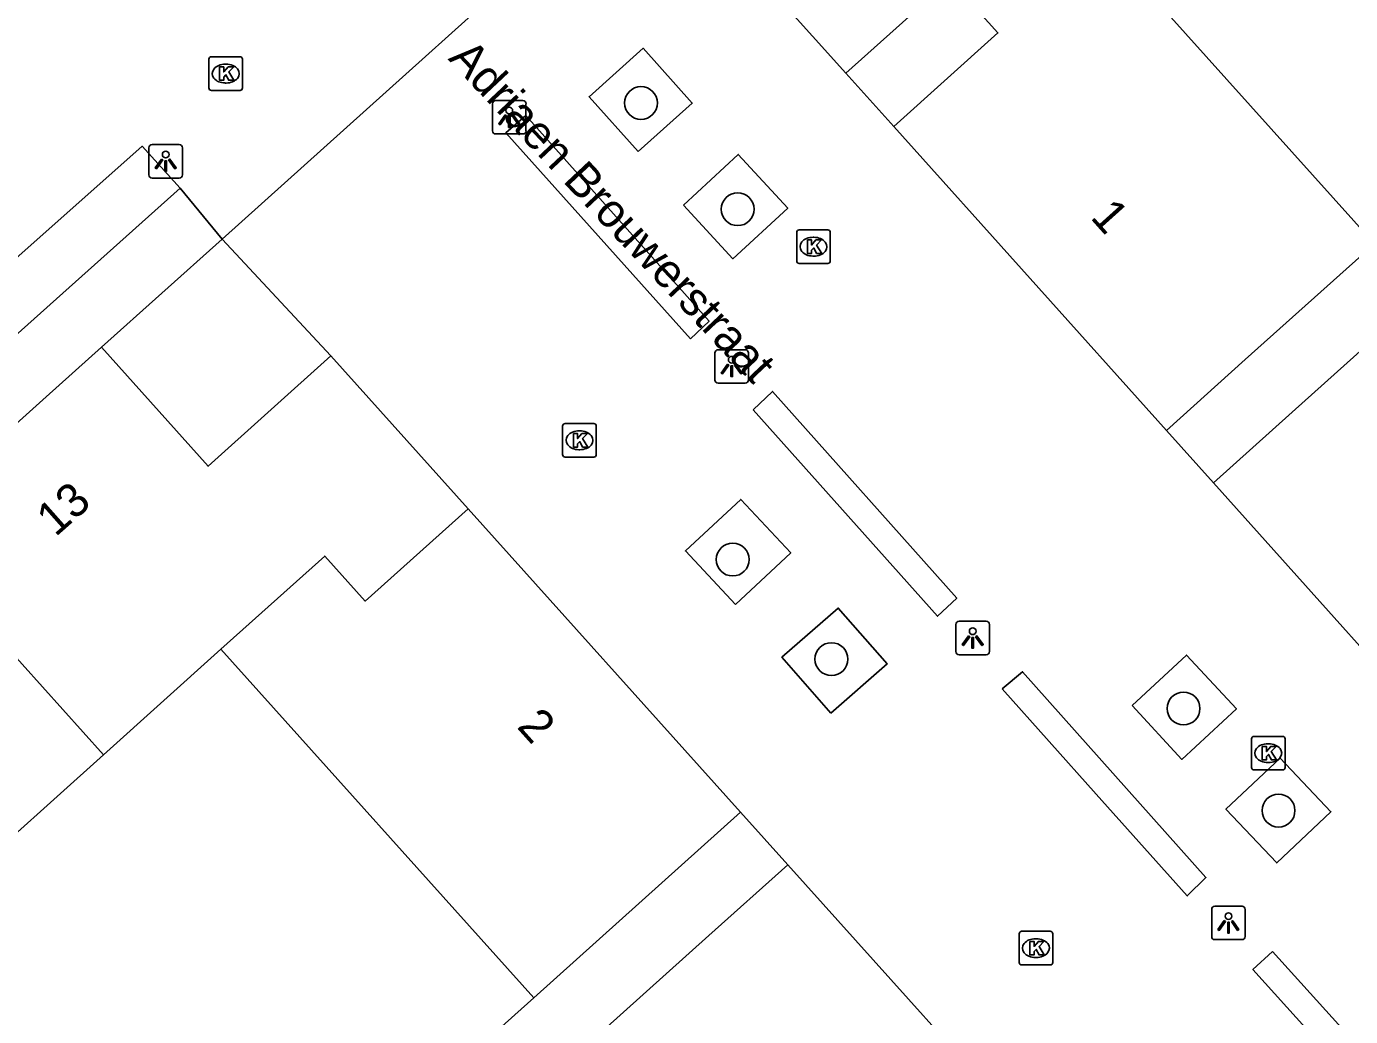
# Model space of a CAD drawing. Extents: x 162172 to 163187, y 382874 to 383684.
# Drawn here: x 162874.91 to 162914.31, y 383506.06 to 383535.51 of the extents above; entities that cross this region are included whole.
import ezdxf

# ---------------------------------------------------------------- set-up
doc = ezdxf.new("R2010")
doc.units = 0
for name, color, linetype in [('IMGEO_Boom', 7, 'Continuous'), ('IMGEO_Kolk', 7, 'Continuous'), ('IMGEO_Lichtpunt', 7, 'Continuous'), ('IMGEO_Muur', 7, 'Continuous'), ('IMGEO_Openbare_ruimte_label', 7, 'Continuous'), ('IMGEO_Pand', 7, 'Continuous'), ('IMGEO_Pand_nummerreeks', 7, 'Continuous'), ('IMGEO_Rijbaan_lokaal_open', 7, 'Continuous'), ('IMGEO_Voetpad_open', 7, 'Continuous')]:
    doc.layers.add(name, color=color, linetype=linetype)

msp = doc.modelspace()

# ---------------------------------------------------------------- linework, layer by layer
at = {"layer": 'IMGEO_Boom'}
for centre in [(162893.197, 383533.23), (162896.073, 383530.07), (162895.926, 383519.649), (162898.863, 383516.686), (162909.34, 383515.217), (162912.166, 383512.18)]:
    msp.add_circle(centre, 0.489, dxfattribs=at)
at = {"layer": 'IMGEO_Kolk'}
for p, q in [((162880.34, 383533.678), (162880.34, 383534.53)), ((162880.415, 383534.604), (162881.267, 383534.604)), ((162880.828, 383534.384), (162880.853, 383534.384)), ((162881.341, 383534.53), (162881.341, 383533.678)), ((162881.267, 383533.604), (162880.415, 383533.604)), ((162880.851, 383533.824), (162880.826, 383533.824)), ((162897.829, 383528.529), (162897.829, 383529.381)), ((162897.904, 383529.455), (162898.756, 383529.455)), ((162898.317, 383529.235), (162898.342, 383529.235)), ((162898.83, 383529.381), (162898.83, 383528.529)), ((162898.756, 383528.455), (162897.904, 383528.455)), ((162898.34, 383528.675), (162898.315, 383528.675)), ((162890.941, 383523.696), (162891.793, 383523.696)), ((162890.866, 383522.77), (162890.866, 383523.622)), ((162891.354, 383523.476), (162891.379, 383523.476)), ((162891.867, 383523.622), (162891.867, 383522.77)), ((162891.377, 383522.916), (162891.352, 383522.916)), ((162891.793, 383522.696), (162890.941, 383522.696)), ((162911.36, 383513.463), (162911.36, 383514.315)), ((162911.435, 383514.389), (162912.287, 383514.389)), ((162912.361, 383514.315), (162912.361, 383513.463)), ((162911.848, 383514.169), (162911.873, 383514.169)), ((162911.871, 383513.609), (162911.846, 383513.609)), ((162912.287, 383513.389), (162911.435, 383513.389)), ((162904.448, 383507.663), (162904.448, 383508.515)), ((162904.523, 383508.589), (162905.375, 383508.589)), ((162904.936, 383508.369), (162904.961, 383508.369)), ((162905.449, 383508.515), (162905.449, 383507.663)), ((162905.375, 383507.589), (162904.523, 383507.589)), ((162904.959, 383507.809), (162904.934, 383507.809))]:
    msp.add_line(p, q, dxfattribs=at)
for points in [[(162880.34, 383533.678), (162880.34, 383534.53)], [(162880.415, 383534.604), (162881.267, 383534.604)], [(162881.341, 383534.53), (162881.341, 383533.678)], [(162880.661, 383534.304), (162880.784, 383534.304), (162880.784, 383534.153), (162880.914, 383534.304), (162881.078, 383534.304), (162880.932, 383534.153), (162881.085, 383533.904), (162880.933, 383533.904), (162880.848, 383534.068), (162880.784, 383534.001), (162880.784, 383533.904), (162880.661, 383533.904), (162880.661, 383534.304)], [(162881.267, 383533.604), (162880.415, 383533.604)], [(162897.829, 383528.529), (162897.829, 383529.381)], [(162897.904, 383529.455), (162898.756, 383529.455)], [(162898.83, 383529.381), (162898.83, 383528.529)], [(162898.15, 383529.155), (162898.273, 383529.155), (162898.273, 383529.004), (162898.403, 383529.155), (162898.567, 383529.155), (162898.421, 383529.004), (162898.574, 383528.755), (162898.422, 383528.755), (162898.337, 383528.919), (162898.273, 383528.852), (162898.273, 383528.755), (162898.15, 383528.755), (162898.15, 383529.155)], [(162898.756, 383528.455), (162897.904, 383528.455)], [(162890.941, 383523.696), (162891.793, 383523.696)], [(162890.866, 383522.77), (162890.866, 383523.622)], [(162891.187, 383523.396), (162891.31, 383523.396), (162891.31, 383523.245), (162891.44, 383523.396), (162891.604, 383523.396), (162891.458, 383523.245), (162891.611, 383522.996), (162891.459, 383522.996), (162891.374, 383523.16), (162891.31, 383523.093), (162891.31, 383522.996), (162891.187, 383522.996), (162891.187, 383523.396)], [(162891.867, 383523.622), (162891.867, 383522.77)], [(162891.793, 383522.696), (162890.941, 383522.696)], [(162911.36, 383513.463), (162911.36, 383514.315)], [(162911.435, 383514.389), (162912.287, 383514.389)], [(162912.361, 383514.315), (162912.361, 383513.463)], [(162911.681, 383514.089), (162911.804, 383514.089), (162911.804, 383513.938), (162911.934, 383514.089), (162912.098, 383514.089), (162911.952, 383513.938), (162912.105, 383513.689), (162911.953, 383513.689), (162911.868, 383513.853), (162911.804, 383513.786), (162911.804, 383513.689), (162911.681, 383513.689), (162911.681, 383514.089)], [(162912.287, 383513.389), (162911.435, 383513.389)], [(162904.448, 383507.663), (162904.448, 383508.515)], [(162904.523, 383508.589), (162905.375, 383508.589)], [(162905.449, 383508.515), (162905.449, 383507.663)], [(162904.769, 383508.289), (162904.892, 383508.289), (162904.892, 383508.138), (162905.022, 383508.289), (162905.186, 383508.289), (162905.04, 383508.138), (162905.193, 383507.889), (162905.041, 383507.889), (162904.956, 383508.053), (162904.892, 383507.986), (162904.892, 383507.889), (162904.769, 383507.889), (162904.769, 383508.289)], [(162905.375, 383507.589), (162904.523, 383507.589)]]:
    msp.add_lwpolyline(points, dxfattribs=at)
for centre, start, end in [((162880.417, 383534.528), 91.552, 178.448), ((162880.417, 383534.528), 91.552, 178.448), ((162881.265, 383534.528), 1.552, 88.448), ((162881.265, 383534.528), 1.552, 88.448), ((162880.417, 383533.68), 181.552, 268.448), ((162880.417, 383533.68), 181.552, 268.448), ((162881.265, 383533.68), 271.552, 358.448), ((162881.265, 383533.68), 271.552, 358.448), ((162897.906, 383529.379), 91.552, 178.448), ((162897.906, 383529.379), 91.552, 178.448), ((162898.754, 383529.379), 1.552, 88.448), ((162898.754, 383529.379), 1.552, 88.448), ((162897.906, 383528.531), 181.552, 268.448), ((162897.906, 383528.531), 181.552, 268.448), ((162898.754, 383528.531), 271.552, 358.448), ((162898.754, 383528.531), 271.552, 358.448), ((162890.943, 383523.62), 91.552, 178.448), ((162890.943, 383523.62), 91.552, 178.448), ((162891.791, 383523.62), 1.552, 88.448), ((162891.791, 383523.62), 1.552, 88.448), ((162890.943, 383522.772), 181.552, 268.448), ((162890.943, 383522.772), 181.552, 268.448), ((162891.791, 383522.772), 271.552, 358.448), ((162891.791, 383522.772), 271.552, 358.448), ((162911.437, 383514.313), 91.552, 178.448), ((162911.437, 383514.313), 91.552, 178.448), ((162912.285, 383514.313), 1.552, 88.448), ((162912.285, 383514.313), 1.552, 88.448), ((162911.437, 383513.465), 181.552, 268.448), ((162911.437, 383513.465), 181.552, 268.448), ((162912.285, 383513.465), 271.552, 358.448), ((162912.285, 383513.465), 271.552, 358.448), ((162904.525, 383508.513), 91.552, 178.448), ((162904.525, 383508.513), 91.552, 178.448), ((162905.373, 383508.513), 1.552, 88.448), ((162905.373, 383508.513), 1.552, 88.448), ((162904.525, 383507.665), 181.552, 268.448), ((162904.525, 383507.665), 181.552, 268.448), ((162905.373, 383507.665), 271.552, 358.448), ((162905.373, 383507.665), 271.552, 358.448)]:
    msp.add_arc(centre, 0.0765, start, end, dxfattribs=at)
for centre, major_axis, ratio, start_param, end_param in [((162880.827, 383534.104), (-0.387, 0.002), 0.722429, 4.712389, 7.853982), ((162880.852, 383534.104), (-0.39, 0.002), 0.717154, 1.570796, 4.712389), ((162898.316, 383528.955), (-0.387, 0.002), 0.722429, 4.712389, 7.853982), ((162898.341, 383528.955), (-0.39, 0.002), 0.717154, 1.570796, 4.712389), ((162891.353, 383523.196), (-0.387, 0.002), 0.722429, 4.712389, 7.853982), ((162891.378, 383523.196), (-0.39, 0.002), 0.717154, 1.570796, 4.712389), ((162911.847, 383513.889), (-0.387, 0.002), 0.722429, 4.712389, 7.853982), ((162911.872, 383513.889), (-0.39, 0.002), 0.717154, 1.570796, 4.712389), ((162904.935, 383508.089), (-0.387, 0.002), 0.722429, 4.712389, 7.853982), ((162904.96, 383508.089), (-0.39, 0.002), 0.717154, 1.570796, 4.712389)]:
    msp.add_ellipse(centre, major_axis=major_axis, ratio=ratio, start_param=start_param, end_param=end_param, dxfattribs=at)
at = {"layer": 'IMGEO_Lichtpunt'}
for p, q in [((162888.779, 383533.209), (162888.779, 383532.402)), ((162888.779, 383533.209), (162888.779, 383532.402)), ((162889.681, 383533.304), (162888.873, 383533.304)), ((162889.681, 383533.304), (162888.873, 383533.304)), ((162889.775, 383532.402), (162889.775, 383533.209)), ((162889.775, 383532.402), (162889.775, 383533.209)), ((162879.458, 383531.993), (162878.65, 383531.993)), ((162879.458, 383531.993), (162878.65, 383531.993)), ((162888.873, 383532.308), (162889.681, 383532.308)), ((162888.873, 383532.308), (162889.681, 383532.308)), ((162878.556, 383531.898), (162878.556, 383531.091)), ((162878.556, 383531.898), (162878.556, 383531.091)), ((162879.552, 383531.091), (162879.552, 383531.898)), ((162879.552, 383531.091), (162879.552, 383531.898)), ((162878.65, 383530.997), (162879.458, 383530.997)), ((162878.65, 383530.997), (162879.458, 383530.997)), ((162895.397, 383525.795), (162895.397, 383524.988)), ((162895.397, 383525.795), (162895.397, 383524.988)), ((162896.299, 383525.89), (162895.491, 383525.89)), ((162896.299, 383525.89), (162895.491, 383525.89)), ((162896.393, 383524.988), (162896.393, 383525.795)), ((162896.393, 383524.988), (162896.393, 383525.795)), ((162895.491, 383524.894), (162896.299, 383524.894)), ((162895.491, 383524.894), (162896.299, 383524.894)), ((162903.469, 383517.811), (162902.661, 383517.811)), ((162903.469, 383517.811), (162902.661, 383517.811)), ((162902.567, 383517.716), (162902.567, 383516.909)), ((162902.567, 383517.716), (162902.567, 383516.909)), ((162903.563, 383516.909), (162903.563, 383517.716)), ((162903.563, 383516.909), (162903.563, 383517.716)), ((162902.661, 383516.815), (162903.469, 383516.815)), ((162902.661, 383516.815), (162903.469, 383516.815)), ((162910.178, 383509.243), (162910.178, 383508.436)), ((162910.178, 383509.243), (162910.178, 383508.436)), ((162911.08, 383509.338), (162910.272, 383509.338)), ((162911.08, 383509.338), (162910.272, 383509.338)), ((162911.174, 383508.436), (162911.174, 383509.243)), ((162911.174, 383508.436), (162911.174, 383509.243)), ((162910.272, 383508.342), (162911.08, 383508.342)), ((162910.272, 383508.342), (162911.08, 383508.342))]:
    msp.add_line(p, q, dxfattribs=at)
for points in [[(162889.153, 383532.873), (162889.192, 383532.845), (162889.004, 383532.583), (162888.966, 383532.61), (162889.153, 383532.873)], [(162889.255, 383532.825), (162889.302, 383532.825), (162889.302, 383532.503), (162889.255, 383532.503), (162889.255, 383532.825)], [(162889.365, 383532.845), (162889.403, 383532.872), (162889.59, 383532.61), (162889.551, 383532.582), (162889.365, 383532.845)], [(162878.93, 383531.562), (162878.969, 383531.534), (162878.781, 383531.272), (162878.743, 383531.299), (162878.93, 383531.562)], [(162879.032, 383531.514), (162879.079, 383531.514), (162879.079, 383531.192), (162879.032, 383531.192), (162879.032, 383531.514)], [(162879.142, 383531.534), (162879.18, 383531.561), (162879.367, 383531.299), (162879.328, 383531.271), (162879.142, 383531.534)], [(162895.771, 383525.459), (162895.81, 383525.431), (162895.622, 383525.169), (162895.584, 383525.196), (162895.771, 383525.459)], [(162895.873, 383525.411), (162895.92, 383525.411), (162895.92, 383525.089), (162895.873, 383525.089), (162895.873, 383525.411)], [(162895.983, 383525.431), (162896.021, 383525.458), (162896.208, 383525.196), (162896.169, 383525.168), (162895.983, 383525.431)], [(162902.941, 383517.38), (162902.98, 383517.352), (162902.792, 383517.09), (162902.754, 383517.117), (162902.941, 383517.38)], [(162903.043, 383517.332), (162903.09, 383517.332), (162903.09, 383517.01), (162903.043, 383517.01), (162903.043, 383517.332)], [(162903.153, 383517.352), (162903.191, 383517.379), (162903.378, 383517.117), (162903.339, 383517.089), (162903.153, 383517.352)], [(162910.552, 383508.907), (162910.591, 383508.879), (162910.403, 383508.617), (162910.365, 383508.644), (162910.552, 383508.907)], [(162910.654, 383508.859), (162910.701, 383508.859), (162910.701, 383508.537), (162910.654, 383508.537), (162910.654, 383508.859)], [(162910.764, 383508.879), (162910.802, 383508.906), (162910.989, 383508.644), (162910.95, 383508.616), (162910.764, 383508.879)]]:
    msp.add_lwpolyline(points, dxfattribs=at)
for centre in [(162889.278, 383533.007), (162879.055, 383531.696), (162895.896, 383525.593), (162903.066, 383517.514), (162910.677, 383509.041)]:
    msp.add_circle(centre, 0.0994, dxfattribs=at)
for centre, start, end in [((162888.873, 383533.209), 90, 180), ((162888.873, 383533.209), 90, 180), ((162889.681, 383533.209), 0, 90), ((162889.681, 383533.209), 0, 90), ((162888.873, 383532.402), 180, 270), ((162888.873, 383532.402), 180, 270), ((162889.681, 383532.402), 270, 0), ((162889.681, 383532.402), 270, 360), ((162878.65, 383531.898), 90, 180), ((162878.65, 383531.898), 90, 180), ((162879.458, 383531.898), 0, 90), ((162879.458, 383531.898), 0, 90), ((162878.65, 383531.091), 180, 270), ((162878.65, 383531.091), 180, 270), ((162879.458, 383531.091), 270, 0), ((162879.458, 383531.091), 270, 360), ((162895.491, 383525.795), 90, 180), ((162895.491, 383525.795), 90, 180), ((162896.299, 383525.795), 0, 90), ((162896.299, 383525.795), 0, 90), ((162895.491, 383524.988), 180, 270), ((162895.491, 383524.988), 180, 270), ((162896.299, 383524.988), 270, 0), ((162896.299, 383524.988), 270, 360), ((162902.661, 383517.716), 90, 180), ((162902.661, 383517.716), 90, 180), ((162903.469, 383517.716), 0, 90), ((162903.469, 383517.716), 0, 90), ((162902.661, 383516.909), 180, 270), ((162902.661, 383516.909), 180, 270), ((162903.469, 383516.909), 270, 0), ((162903.469, 383516.909), 270, 360), ((162910.272, 383509.243), 90, 180), ((162910.272, 383509.243), 90, 180), ((162911.08, 383509.243), 0, 90), ((162911.08, 383509.243), 0, 90), ((162910.272, 383508.436), 180, 270), ((162910.272, 383508.436), 180, 270), ((162911.08, 383508.436), 270, 0), ((162911.08, 383508.436), 270, 360)]:
    msp.add_arc(centre, 0.0946, start, end, dxfattribs=at)
at = {"layer": 'IMGEO_Muur'}
msp.add_lwpolyline([(162877.143, 383525.963), (162880.733, 383529.18)], dxfattribs=at)
at = {"layer": 'IMGEO_Pand'}
for points in [[(162896.314, 383537.43), (162899.97, 383540.708), (162902.941, 383537.394), (162899.288, 383534.119)], [(162905.7, 383539.425), (162902.612, 383536.653), (162903.815, 383535.313), (162900.716, 383532.531)], [(162906.936, 383538.048), (162915.018, 383529.044)], [(162900.716, 383532.531), (162899.288, 383534.119)], [(162908.831, 383523.491), (162900.716, 383532.531)], [(162915.018, 383529.044), (162911.175, 383525.595), (162908.831, 383523.491)], [(162910.23, 383521.933), (162912.575, 383524.037), (162916.417, 383527.483)], [(162871.143, 383520.586), (162875.503, 383524.493), (162877.143, 383525.963)], [(162883.967, 383525.707), (162880.314, 383522.426), (162877.143, 383525.963)], [(162883.967, 383525.707), (162888.051, 383521.16)], [(162918.359, 383512.866), (162910.23, 383521.933)], [(162888.051, 383521.16), (162884.989, 383518.411), (162883.786, 383519.751), (162880.698, 383516.978)], [(162888.051, 383521.16), (162896.157, 383512.134)], [(162877.201, 383513.839), (162871.143, 383520.586)], [(162880.698, 383516.978), (162877.201, 383513.839)], [(162890.004, 383506.611), (162880.698, 383516.978)], [(162877.201, 383513.839), (162872.96, 383510.031)], [(162896.157, 383512.134), (162893.813, 383510.03), (162890.004, 383506.611)], [(162891.41, 383505.046), (162895.22, 383508.464), (162897.564, 383510.568)], [(162897.564, 383510.568), (162905.71, 383501.508)]]:
    msp.add_lwpolyline(points, dxfattribs=at)
at = {"layer": 'IMGEO_Rijbaan_lokaal_open'}
for points in [[(162893.519, 383540.667), (162880.733, 383529.18)], [(162899.288, 383534.119), (162896.314, 383537.43)], [(162893.117, 383531.788), (162891.654, 383533.416), (162893.257, 383534.857), (162894.72, 383533.229), (162893.117, 383531.788)], [(162894.674, 383526.213), (162889.175, 383532.338), (162889.767, 383532.854), (162895.222, 383526.743), (162894.674, 383526.213)], [(162869.794, 383522.011), (162868.687, 383523.285), (162873.247, 383527.41), (162878.359, 383531.942), (162879.489, 383530.695)], [(162894.459, 383530.195), (162896.09, 383531.698), (162897.562, 383530.101), (162895.931, 383528.598), (162894.459, 383530.195)], [(162880.733, 383529.18), (162879.489, 383530.695)], [(162880.733, 383529.18), (162883.967, 383525.707)], [(162896.535, 383524.105), (162897.111, 383524.649), (162902.593, 383518.503), (162902.018, 383517.961), (162896.535, 383524.105)], [(162908.831, 383523.491), (162910.23, 383521.933)], [(162896.012, 383518.309), (162894.521, 383519.904), (162896.163, 383521.439), (162897.654, 383519.844), (162896.012, 383518.309)], [(162898.841, 383515.078), (162897.389, 383516.74), (162899.067, 383518.206), (162900.519, 383516.544), (162898.841, 383515.078)], [(162907.807, 383515.302), (162909.429, 383516.806), (162910.911, 383515.208), (162909.289, 383513.704), (162907.807, 383515.302)], [(162903.939, 383515.801), (162904.549, 383516.313), (162910.007, 383510.188), (162909.451, 383509.644), (162906.742, 383512.67), (162903.939, 383515.801)], [(162912.217, 383513.745), (162913.726, 383512.147), (162912.111, 383510.622), (162910.602, 383512.22), (162912.217, 383513.745)], [(162897.564, 383510.568), (162896.157, 383512.134)], [(162911.989, 383507.988), (162917.501, 383501.89), (162916.922, 383501.336), (162911.405, 383507.455), (162911.989, 383507.988)]]:
    msp.add_lwpolyline(points, dxfattribs=at)
at = {"layer": 'IMGEO_Voetpad_open'}
for points in [[(162879.489, 383530.695), (162874.196, 383525.966), (162869.794, 383522.011)], [(162877.143, 383525.963), (162880.733, 383529.18)], [(162886.508, 383503.473), (162890.004, 383506.611)]]:
    msp.add_lwpolyline(points, dxfattribs=at)

# ---------------------------------------------------------------- texts
at = {"layer": 'IMGEO_Openbare_ruimte_label'}
msp.add_text('Adriaen Brouwerstraat', height=1, rotation=313.2177, dxfattribs=at).set_placement((162887.436, 383534.534))
at = {"layer": 'IMGEO_Pand_nummerreeks'}
for s, rotation, p in [('1', 311.9231, (162906.542, 383529.815)), ('13', 41.4926, (162875.774, 383520.303)), ('2', 311.9275, (162889.479, 383514.663))]:
    msp.add_text(s, height=1, rotation=rotation, dxfattribs=at).set_placement(p)

doc.saveas('drawing.dxf')
